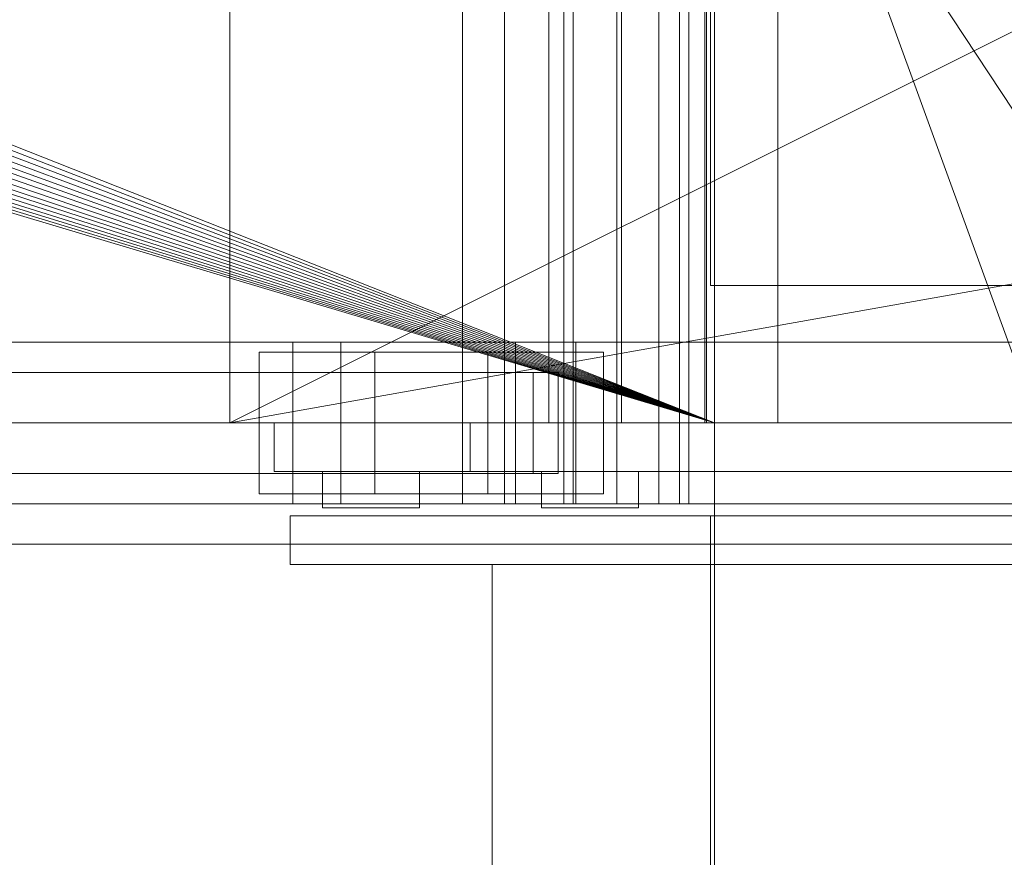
# Model space of a CAD drawing. Header units: millimetres. Extents: x -2233 to 61924, y -68080 to 6847.
# Tile 573 of 656: x 24178 to 24422, y -18538 to -18330. Entities that reach past the tile are written whole.
import ezdxf

# ---------------------------------------------------------------- set-up
doc = ezdxf.new("R2010")
doc.units = ezdxf.units.MM
doc.layers.add('superior_briquetadora', color=7, linetype='Continuous', lineweight=0)
doc.layers.add('superior_C02', color=7, linetype='Continuous', lineweight=0)

msp = doc.modelspace()

# ---------------------------------------------------------------- linework, layer by layer
at = {"layer": 'superior_briquetadora'}
for p, q in [((24349.067, -18160), (24349.067, -18396)), ((24309.067, -18430), (24309.067, -18188)), ((24327.067, -18430), (24327.067, -18188)), ((24347.729, -18430), (24347.729, -18188)), ((24348.067, -18188), (24348.067, -18430)), ((24365.729, -18430), (24365.729, -18188)), ((24230.067, -18210), (24230.067, -18430)), ((25470.067, -18210), (24230.067, -18430)), ((24230.067, -18430), (24670.067, -18210)), ((24350.067, -18430), (24350.067, -18210)), ((24350.067, -18210), (24430.067, -18430)), ((24072.067, -18320), (24350.067, -18430)), ((24350.067, -18430), (24071.962, -18322.156)), ((24350.067, -18430), (24071.12, -18326.386)), ((24350.067, -18430), (24071.645, -18324.292)), ((24350.067, -18430), (24070.393, -18328.419)), ((24350.067, -18430), (24069.47, -18330.371)), ((24350.067, -18430), (24068.36, -18332.223)), ((24065.624, -18335.556), (24350.067, -18430)), ((24350.067, -18430), (24067.074, -18333.957)), ((24062.29, -18338.292), (24350.067, -18430)), ((24064.024, -18337.006), (24350.067, -18430)), ((24058.487, -18340.325), (24350.067, -18430)), ((24060.438, -18339.402), (24350.067, -18430)), ((24054.359, -18341.577), (24350.067, -18430)), ((24056.454, -18341.053), (24350.067, -18430)), ((24349.067, -18396), (24351.008, -18396)), ((24350.067, -18396), (24351.989, -18396)), ((24350.067, -18396), (24350.067, -18596)), ((24351.008, -18396), (24356.756, -18396)), ((24351.989, -18396), (24357.68, -18396)), ((24356.756, -18396), (24366.089, -18396)), ((24357.68, -18396), (24366.921, -18396)), ((24366.089, -18396), (24378.65, -18396)), ((24366.921, -18396), (24379.357, -18396)), ((24378.65, -18396), (24393.955, -18396)), ((24379.357, -18396), (24394.51, -18396)), ((24393.955, -18396), (24411.416, -18396)), ((24394.51, -18396), (24411.799, -18396)), ((24411.416, -18396), (24430.363, -18396)), ((24411.799, -18396), (24430.558, -18396)), ((23750.067, -18430), (25950.067, -18430)), ((24350.067, -18430), (23870.067, -18430)), ((25830.067, -18430), (23870.067, -18430)), ((23900.067, -18430), (25800.067, -18430)), ((23954.067, -18430), (24230.067, -18430)), ((23954.067, -18430), (25456.734, -18430)), ((24230.067, -18430), (24150.067, -18430)), ((24350.067, -18430), (24150.067, -18430)), ((24230.067, -18430), (24670.067, -18430)), ((24230.067, -18430), (25470.067, -18430)), ((24350.067, -18430), (24230.067, -18430)), ((24230.067, -18430), (25456.734, -18430)), ((24241.067, -18430), (24242.014, -18430)), ((24241.067, -18430), (24241.067, -18442)), ((24242.014, -18430), (24244.844, -18430)), ((24244.844, -18430), (24249.533, -18430)), ((24249.533, -18430), (24256.039, -18430)), ((24256.039, -18430), (24264.301, -18430)), ((24264.301, -18430), (24274.245, -18430)), ((24274.245, -18430), (24285.782, -18430)), ((24285.782, -18430), (24298.807, -18430)), ((24289.567, -18430), (24289.567, -18442)), ((24290.738, -18430), (24289.567, -18430)), ((24294.231, -18430), (24290.738, -18430)), ((24299.997, -18430), (24294.231, -18430)), ((24298.807, -18430), (24313.202, -18430)), ((24307.952, -18430), (24299.997, -18430)), ((24317.979, -18430), (24307.952, -18430)), ((24309.959, -18430), (24309.067, -18430)), ((24312.456, -18430), (24309.959, -18430)), ((24316.065, -18430), (24312.456, -18430)), ((24313.202, -18430), (24328.836, -18430)), ((24320.07, -18430), (24316.065, -18430)), ((24329.932, -18430), (24317.979, -18430)), ((24323.679, -18430), (24320.07, -18430)), ((24326.176, -18430), (24323.679, -18430)), ((24327.067, -18430), (24326.176, -18430)), ((24328.836, -18430), (24345.567, -18430)), ((24343.636, -18430), (24329.932, -18430)), ((24358.893, -18430), (24343.636, -18430)), ((24345.567, -18430), (24363.246, -18430)), ((24348.621, -18430), (24347.729, -18430)), ((24349.804, -18430), (24348.067, -18430)), ((24351.118, -18430), (24348.621, -18430)), ((24354.955, -18430), (24349.804, -18430)), ((24350.067, -18430), (24629.579, -18430)), ((24628.488, -18430), (24350.067, -18430)), ((24350.067, -18430), (24670.067, -18430)), ((24634.558, -18430), (24350.067, -18430)), ((24430.067, -18430), (24350.067, -18430)), ((24632.629, -18430), (24350.067, -18430)), ((24630.964, -18430), (24350.067, -18430)), ((24354.727, -18430), (24351.118, -18430)), ((24358.732, -18430), (24354.727, -18430)), ((24363.345, -18430), (24354.955, -18430)), ((24362.341, -18430), (24358.732, -18430)), ((24375.479, -18430), (24358.893, -18430)), ((24364.838, -18430), (24362.341, -18430)), ((24363.246, -18430), (24381.71, -18430)), ((24374.689, -18430), (24363.345, -18430)), ((24365.729, -18430), (24364.838, -18430)), ((24388.599, -18430), (24374.689, -18430)), ((24393.153, -18430), (24375.479, -18430)), ((24381.71, -18430), (24400.794, -18430)), ((24404.602, -18430), (24388.599, -18430)), ((24411.657, -18430), (24393.153, -18430)), ((24400.794, -18430), (24420.324, -18430)), ((24422.154, -18430), (24404.602, -18430)), ((24430.721, -18430), (24411.657, -18430)), ((24420.324, -18430), (24440.123, -18430)), ((24241.067, -18442), (24242.014, -18442)), ((24242.014, -18442), (24244.844, -18442)), ((24244.844, -18442), (24249.533, -18442)), ((24249.533, -18442), (24256.039, -18442)), ((24253.067, -18442), (24254.256, -18442)), ((24253.067, -18442), (24253.067, -18451)), ((24254.256, -18442), (24257.586, -18442)), ((24256.039, -18442), (24264.301, -18442)), ((24257.586, -18442), (24262.397, -18442)), ((24262.397, -18442), (24267.738, -18442)), ((24264.301, -18442), (24274.245, -18442)), ((24267.738, -18442), (24272.549, -18442)), ((24272.549, -18442), (24275.879, -18442)), ((24274.245, -18442), (24285.782, -18442)), ((24275.879, -18442), (24277.067, -18442)), ((24277.067, -18442), (24277.067, -18451)), ((24285.782, -18442), (24298.807, -18442)), ((24290.738, -18442), (24289.567, -18442)), ((24294.231, -18442), (24290.738, -18442)), ((24299.997, -18442), (24294.231, -18442)), ((24298.807, -18442), (24313.202, -18442)), ((24307.952, -18442), (24299.997, -18442)), ((24308.441, -18442), (24307.253, -18442)), ((24307.253, -18442), (24307.253, -18451)), ((24317.979, -18442), (24307.952, -18442)), ((24311.771, -18442), (24308.441, -18442)), ((24316.582, -18442), (24311.771, -18442)), ((24313.202, -18442), (24328.836, -18442)), ((24321.923, -18442), (24316.582, -18442)), ((24329.932, -18442), (24317.979, -18442)), ((24326.735, -18442), (24321.923, -18442)), ((24330.064, -18442), (24326.735, -18442)), ((24328.836, -18442), (24345.567, -18442)), ((24343.636, -18442), (24329.932, -18442)), ((24331.253, -18442), (24330.064, -18442)), ((24331.253, -18442), (24331.253, -18451)), ((24358.893, -18442), (24343.636, -18442)), ((24345.567, -18442), (24363.246, -18442)), ((24375.479, -18442), (24358.893, -18442)), ((24363.246, -18442), (24381.71, -18442)), ((24393.153, -18442), (24375.479, -18442)), ((24381.71, -18442), (24400.794, -18442)), ((24411.657, -18442), (24393.153, -18442)), ((24400.794, -18442), (24420.324, -18442)), ((24430.721, -18442), (24411.657, -18442)), ((24420.324, -18442), (24440.123, -18442)), ((24245.067, -18453), (24245.996, -18453)), ((24245.067, -18453), (24245.067, -18465)), ((24245.996, -18453), (24248.772, -18453)), ((24248.772, -18453), (24253.371, -18453)), ((24253.067, -18451), (24254.256, -18451)), ((24253.371, -18453), (24259.752, -18453)), ((24254.256, -18451), (24257.586, -18451)), ((24257.586, -18451), (24262.397, -18451)), ((24259.752, -18453), (24267.856, -18453)), ((24262.397, -18451), (24267.738, -18451)), ((24267.738, -18451), (24272.549, -18451)), ((24267.856, -18453), (24277.611, -18453)), ((24272.549, -18451), (24275.879, -18451)), ((24275.879, -18451), (24277.067, -18451)), ((24277.611, -18453), (24288.927, -18453)), ((24288.927, -18453), (24301.702, -18453)), ((24301.702, -18453), (24315.821, -18453)), ((24307.253, -18451), (24308.441, -18451)), ((24308.441, -18451), (24311.771, -18451)), ((24311.771, -18451), (24316.582, -18451)), ((24315.821, -18453), (24331.156, -18453)), ((24316.582, -18451), (24321.923, -18451)), ((24321.923, -18451), (24326.735, -18451)), ((24326.735, -18451), (24330.064, -18451)), ((24330.064, -18451), (24331.253, -18451)), ((24331.156, -18453), (24347.567, -18453)), ((24347.567, -18453), (24364.907, -18453)), ((24349.067, -18605), (24349.067, -18453)), ((24351.008, -18453), (24349.067, -18453)), ((24356.756, -18453), (24351.008, -18453)), ((24366.089, -18453), (24356.756, -18453)), ((24364.907, -18453), (24383.019, -18453)), ((24378.65, -18453), (24366.089, -18453)), ((24393.955, -18453), (24378.65, -18453)), ((24383.019, -18453), (24401.737, -18453)), ((24411.416, -18453), (24393.955, -18453)), ((24401.737, -18453), (24420.893, -18453)), ((24430.363, -18453), (24411.416, -18453)), ((24420.893, -18453), (24440.313, -18453)), ((23750.067, -18460), (25950.067, -18460)), ((23900.067, -18460), (25800.067, -18460)), ((24245.067, -18465), (24245.996, -18465)), ((24245.996, -18465), (24248.772, -18465)), ((24248.772, -18465), (24253.371, -18465)), ((24253.371, -18465), (24259.752, -18465)), ((24259.752, -18465), (24267.856, -18465)), ((24267.856, -18465), (24277.611, -18465)), ((24277.611, -18465), (24288.927, -18465)), ((24288.927, -18465), (24301.702, -18465)), ((24295.067, -18465), (24296.29, -18465)), ((24295.067, -18465), (24295.067, -18605)), ((24296.29, -18465), (24299.937, -18465)), ((24299.937, -18465), (24305.952, -18465)), ((24301.702, -18465), (24315.821, -18465)), ((24305.952, -18465), (24314.24, -18465)), ((24314.24, -18465), (24324.67, -18465)), ((24315.821, -18465), (24331.156, -18465)), ((24324.67, -18465), (24337.077, -18465)), ((24331.156, -18465), (24347.567, -18465)), ((24337.077, -18465), (24351.267, -18465)), ((24347.567, -18465), (24364.907, -18465)), ((24351.267, -18465), (24367.014, -18465)), ((24364.907, -18465), (24383.019, -18465)), ((24367.014, -18465), (24384.072, -18465)), ((24383.019, -18465), (24401.737, -18465)), ((24384.072, -18465), (24402.17, -18465)), ((24401.737, -18465), (24420.893, -18465)), ((24402.17, -18465), (24421.023, -18465)), ((24420.893, -18465), (24440.313, -18465)), ((24421.023, -18465), (24440.335, -18465))]:
    msp.add_line(p, q, dxfattribs=at)
at = {"layer": 'superior_C02'}
for p, q in [((24287.683, -17550), (24287.683, -18450)), ((24298.114, -18450), (24298.114, -17550)), ((24325.865, -18450), (24325.865, -17550)), ((24336.296, -17550), (24336.296, -18450)), ((24481.114, -18439.114), (24388.718, -18299.114)), ((24312.746, -18310), (24312.746, -18450)), ((24315.131, -18450), (24315.131, -18310)), ((24341.383, -18450), (24341.383, -18310)), ((24343.767, -18310), (24343.767, -18450)), ((24245.673, -18410), (23921.126, -18410)), ((23933.048, -18410), (24257.595, -18410)), ((24300.813, -18410), (23976.266, -18410)), ((23991.168, -18410), (24315.715, -18410)), ((24245.673, -18410), (24245.673, -18450)), ((24257.595, -18410), (24245.673, -18410)), ((24756.357, -18410), (24245.673, -18410)), ((24257.595, -18450), (24257.595, -18410)), ((24257.595, -18410), (24768.279, -18410)), ((24300.813, -18410), (24300.813, -18450)), ((24315.715, -18410), (24300.813, -18410)), ((24811.497, -18410), (24300.813, -18410)), ((24315.715, -18450), (24315.715, -18410)), ((24315.715, -18410), (24826.399, -18410)), ((24265.952, -18412.5), (24237.316, -18412.5)), ((24237.316, -18412.5), (24237.316, -18447.5)), ((24293.946, -18412.5), (24237.316, -18412.5)), ((24265.952, -18447.5), (24265.952, -18412.5)), ((24265.952, -18412.5), (24322.582, -18412.5)), ((24293.946, -18447.5), (24293.946, -18412.5)), ((24293.946, -18412.5), (24322.582, -18412.5)), ((24322.582, -18412.5), (24322.582, -18447.5)), ((23924.005, -18417.5), (24305.182, -18417.5)), ((24311.346, -18417.5), (23930.169, -18417.5)), ((24305.182, -18442.5), (24305.182, -18417.5)), ((24305.182, -18417.5), (24311.346, -18417.5)), ((24311.346, -18417.5), (24311.346, -18442.5)), ((23924.005, -18442.5), (24305.182, -18442.5)), ((23930.169, -18442.5), (24311.346, -18442.5)), ((24311.346, -18442.5), (24305.182, -18442.5)), ((24237.316, -18447.5), (24265.952, -18447.5)), ((24293.946, -18447.5), (24237.316, -18447.5)), ((24322.582, -18447.5), (24265.952, -18447.5)), ((24322.582, -18447.5), (24293.946, -18447.5)), ((23921.126, -18450), (24245.673, -18450)), ((23933.048, -18450), (24257.595, -18450)), ((23976.266, -18450), (24300.813, -18450)), ((23991.168, -18450), (24315.715, -18450)), ((24245.673, -18450), (24257.595, -18450)), ((24245.673, -18450), (24756.357, -18450)), ((24257.595, -18450), (24768.279, -18450)), ((24287.683, -18450), (24325.865, -18450)), ((24287.683, -18450), (24298.114, -18450)), ((24336.296, -18450), (24298.114, -18450)), ((24300.813, -18450), (24315.715, -18450)), ((24300.813, -18450), (24811.497, -18450)), ((24312.746, -18450), (24341.383, -18450)), ((24312.746, -18450), (24315.131, -18450)), ((24343.767, -18450), (24315.131, -18450)), ((24315.715, -18450), (24826.399, -18450)), ((24336.296, -18450), (24325.865, -18450)), ((24343.767, -18450), (24341.383, -18450))]:
    msp.add_line(p, q, dxfattribs=at)

doc.saveas('drawing.dxf')
